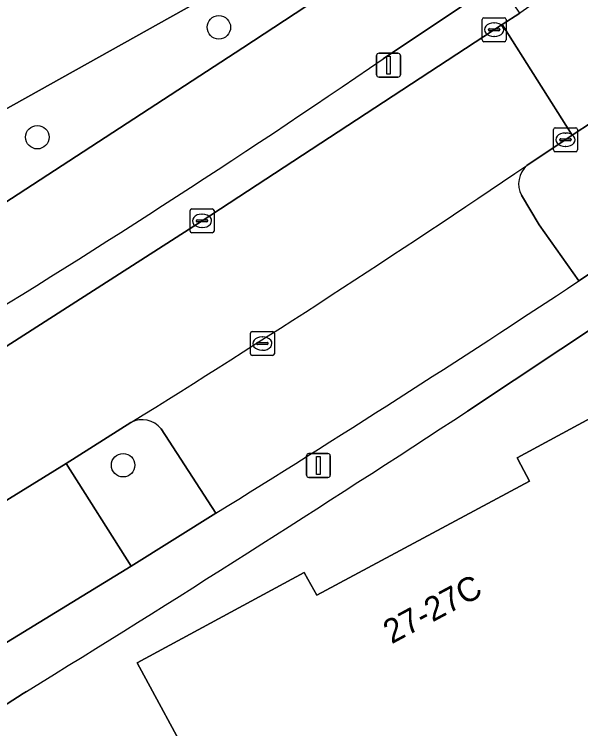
# Model space of a CAD drawing. Extents: x 157793 to 159380, y 380877 to 382313.
# Drawn here: x 159104.82 to 159128.44, y 382094.57 to 382124.33 of the extents above; entities that cross this region are included whole.
import ezdxf

# ---------------------------------------------------------------- set-up
doc = ezdxf.new("R2010")
doc.units = 0
for name, color, linetype in [('IMGEO_Berm_groen', 7, 'Continuous'), ('IMGEO_Boom', 7, 'Continuous'), ('IMGEO_Erf', 7, 'Continuous'), ('IMGEO_Fietspad_gesloten', 7, 'Continuous'), ('IMGEO_Groenvoorziening', 7, 'Continuous'), ('IMGEO_Kolk', 7, 'Continuous'), ('IMGEO_Lichtmast', 7, 'Continuous'), ('IMGEO_Pand', 7, 'Continuous'), ('IMGEO_Pand_nummerreeks', 7, 'Continuous'), ('IMGEO_Parkeervlak_open', 7, 'Continuous'), ('IMGEO_Rijbaan_lokaal_open', 7, 'Continuous'), ('IMGEO_Voetpad_open', 7, 'Continuous')]:
    doc.layers.add(name, color=color, linetype=linetype)

msp = doc.modelspace()

# ---------------------------------------------------------------- linework, layer by layer
at = {"layer": 'IMGEO_Berm_groen'}
for points in [[(159099.553, 382113.308), (159114.348, 382122.932), (159123.08, 382128.667), (159121.978, 382130.171), (159077.514, 382105.337), (159077.301, 382105.717), (159058.563, 382097.762)], [(159103.186, 382109.665), (159112.651, 382115.726), (159125.158, 382123.903), (159125.894, 382124.384), (159125.013, 382125.697), (159120.197, 382122.477)]]:
    msp.add_lwpolyline(points, dxfattribs=at)
msp.add_arc((158904.25, 382436.953), 381.482, 297.84516, 304.47691, dxfattribs=at)
at = {"layer": 'IMGEO_Boom'}
for centre in [(159113.352, 382123.789), (159105.784, 382119.211), (159109.361, 382105.545)]:
    msp.add_circle(centre, 0.489, dxfattribs=at)
at = {"layer": 'IMGEO_Erf'}
for points in [[(159132.919, 382066.493), (159151.264, 382076.31), (159143.775, 382090.199), (159131.5, 382112.967), (159123.718, 382107.8)], [(159105.336, 382096.12), (159105.2, 382096.034), (159104.078, 382095.324), (159088.796, 382087.041), (159080.569, 382082.617), (159059.326, 382071.195)]]:
    msp.add_lwpolyline(points, dxfattribs=at)
msp.add_lwpolyline([(159112.326, 382092.918), (159109.943, 382097.313), (159116.903, 382101.07), (159117.059, 382100.795), (159117.436, 382100.129), (159126.309, 382104.886), (159125.943, 382105.564), (159125.786, 382105.856), (159132.752, 382109.615), (159135.124, 382105.214), (159139.377, 382097.323), (159116.6, 382085.035)], close=True, dxfattribs=at)
msp.add_arc((158688.458, 382772.508), 794.536, 301.646761, 303.217336, dxfattribs=at)
at = {"layer": 'IMGEO_Fietspad_gesloten'}
for points in [[(159129.101, 382132.621), (159124.53, 382129.62), (159123.08, 382128.667), (159114.348, 382122.932), (159099.553, 382113.308)], [(159120.197, 382122.477), (159125.013, 382125.697), (159126.493, 382126.697)]]:
    msp.add_lwpolyline(points, dxfattribs=at)
msp.add_arc((158904.25, 382436.953), 381.482, 297.84516, 304.47691, dxfattribs=at)
at = {"layer": 'IMGEO_Groenvoorziening'}
for points in [[(159128.925, 382119.85), (159128.087, 382119.293), (159126.196, 382118.036)], [(159125.967, 382116.792), (159126.704, 382115.563), (159128.359, 382113.221), (159131.473, 382115.273)], [(159109.68, 382107.319), (159106.983, 382105.612), (159109.698, 382101.345), (159113.224, 382103.541), (159110.948, 382107.056)]]:
    msp.add_lwpolyline(points, dxfattribs=at)
for centre, radius, start, end in [((159126.867, 382117.269), 1.018, 131.1823, 207.9569), ((159110.158, 382106.435), 1.005, 38.1642, 118.4002)]:
    msp.add_arc(centre, radius, start, end, dxfattribs=at)
at = {"layer": 'IMGEO_Kolk'}
for p, q in [((159124.33, 382123.263), (159124.33, 382124.115)), ((159124.405, 382124.189), (159125.257, 382124.189)), ((159124.818, 382123.969), (159124.843, 382123.969)), ((159125.331, 382124.115), (159125.331, 382123.263)), ((159124.589, 382123.683), (159124.589, 382123.695)), ((159125.027, 382123.646), (159124.629, 382123.646)), ((159124.632, 382123.732), (159125.03, 382123.732)), ((159125.073, 382123.695), (159125.073, 382123.683)), ((159124.841, 382123.409), (159124.816, 382123.409)), ((159125.257, 382123.189), (159124.405, 382123.189)), ((159127.303, 382118.679), (159127.303, 382119.531)), ((159127.378, 382119.605), (159128.23, 382119.605)), ((159128.304, 382119.531), (159128.304, 382118.679)), ((159127.605, 382119.148), (159128.003, 382119.148)), ((159127.791, 382119.385), (159127.816, 382119.385)), ((159127.562, 382119.099), (159127.562, 382119.111)), ((159128, 382119.062), (159127.602, 382119.062)), ((159128.046, 382119.111), (159128.046, 382119.099)), ((159128.23, 382118.605), (159127.378, 382118.605)), ((159127.814, 382118.825), (159127.789, 382118.825)), ((159112.225, 382116.226), (159113.077, 382116.226)), ((159112.15, 382115.3), (159112.15, 382116.152)), ((159112.638, 382116.006), (159112.663, 382116.006)), ((159113.151, 382116.152), (159113.151, 382115.3)), ((159112.409, 382115.72), (159112.409, 382115.732)), ((159112.847, 382115.683), (159112.449, 382115.683)), ((159112.452, 382115.769), (159112.85, 382115.769)), ((159112.893, 382115.732), (159112.893, 382115.72)), ((159112.661, 382115.446), (159112.636, 382115.446)), ((159113.077, 382115.226), (159112.225, 382115.226)), ((159114.74, 382111.115), (159115.592, 382111.115)), ((159114.665, 382110.189), (159114.665, 382111.041)), ((159115.153, 382110.895), (159115.178, 382110.895)), ((159115.666, 382111.041), (159115.666, 382110.189)), ((159114.924, 382110.609), (159114.924, 382110.621)), ((159115.362, 382110.572), (159114.964, 382110.572)), ((159114.967, 382110.658), (159115.365, 382110.658)), ((159115.408, 382110.621), (159115.408, 382110.609)), ((159115.176, 382110.335), (159115.151, 382110.335)), ((159115.592, 382110.115), (159114.74, 382110.115))]:
    msp.add_line(p, q, dxfattribs=at)
for points in [[(159124.33, 382123.263), (159124.33, 382124.115)], [(159124.405, 382124.189), (159125.257, 382124.189)], [(159125.331, 382124.115), (159125.331, 382123.263)], [(159125.257, 382123.189), (159124.405, 382123.189)], [(159127.303, 382118.679), (159127.303, 382119.531)], [(159127.378, 382119.605), (159128.23, 382119.605)], [(159128.304, 382119.531), (159128.304, 382118.679)], [(159128.23, 382118.605), (159127.378, 382118.605)], [(159112.225, 382116.226), (159113.077, 382116.226)], [(159112.15, 382115.3), (159112.15, 382116.152)], [(159113.151, 382116.152), (159113.151, 382115.3)], [(159113.077, 382115.226), (159112.225, 382115.226)], [(159114.74, 382111.115), (159115.592, 382111.115)], [(159114.665, 382110.189), (159114.665, 382111.041)], [(159115.666, 382111.041), (159115.666, 382110.189)], [(159115.592, 382110.115), (159114.74, 382110.115)]]:
    msp.add_lwpolyline(points, dxfattribs=at)
for centre, radius, start, end in [((159124.407, 382124.113), 0.0765, 91.552, 178.448), ((159124.407, 382124.113), 0.0765, 91.552, 178.448), ((159125.255, 382124.113), 0.0765, 1.552, 88.448), ((159125.255, 382124.113), 0.0765, 1.552, 88.448), ((159124.629, 382123.692), 0.0403, 85.8775, 175.7526), ((159124.626, 382123.682), 0.0366, 178.938, 274.7102), ((159125.03, 382123.689), 0.043, 264.8664, 352.4533), ((159125.034, 382123.694), 0.0386, 1.7309, 96.639), ((159124.407, 382123.265), 0.0765, 181.552, 268.448), ((159124.407, 382123.265), 0.0765, 181.552, 268.448), ((159125.255, 382123.265), 0.0765, 271.552, 358.448), ((159125.255, 382123.265), 0.0765, 271.552, 358.448), ((159127.38, 382119.529), 0.0765, 91.552, 178.448), ((159127.38, 382119.529), 0.0765, 91.552, 178.448), ((159128.228, 382119.529), 0.0765, 1.552, 88.448), ((159128.228, 382119.529), 0.0765, 1.552, 88.448), ((159127.602, 382119.108), 0.0403, 85.8775, 175.7526), ((159128.007, 382119.11), 0.0386, 1.7309, 96.639), ((159127.599, 382119.098), 0.0366, 178.938, 274.7102), ((159128.003, 382119.105), 0.043, 264.8664, 352.4533), ((159127.38, 382118.681), 0.0765, 181.552, 268.448), ((159127.38, 382118.681), 0.0765, 181.552, 268.448), ((159128.228, 382118.681), 0.0765, 271.552, 358.448), ((159128.228, 382118.681), 0.0765, 271.552, 358.448), ((159112.227, 382116.15), 0.0765, 91.552, 178.448), ((159112.227, 382116.15), 0.0765, 91.552, 178.448), ((159113.075, 382116.15), 0.0765, 1.552, 88.448), ((159113.075, 382116.15), 0.0765, 1.552, 88.448), ((159112.449, 382115.729), 0.0403, 85.8775, 175.7526), ((159112.446, 382115.719), 0.0366, 178.938, 274.7102), ((159112.85, 382115.726), 0.043, 264.8664, 352.4533), ((159112.854, 382115.731), 0.0386, 1.7309, 96.639), ((159112.227, 382115.302), 0.0765, 181.552, 268.448), ((159112.227, 382115.302), 0.0765, 181.552, 268.448), ((159113.075, 382115.302), 0.0765, 271.552, 358.448), ((159113.075, 382115.302), 0.0765, 271.552, 358.448), ((159114.742, 382111.039), 0.0765, 91.552, 178.448), ((159114.742, 382111.039), 0.0765, 91.552, 178.448), ((159115.59, 382111.039), 0.0765, 1.552, 88.448), ((159115.59, 382111.039), 0.0765, 1.552, 88.448), ((159114.964, 382110.618), 0.0403, 85.8775, 175.7526), ((159114.961, 382110.608), 0.0366, 178.938, 274.7102), ((159115.365, 382110.615), 0.043, 264.8664, 352.4533), ((159115.369, 382110.62), 0.0386, 1.7309, 96.639), ((159114.742, 382110.191), 0.0765, 181.552, 268.448), ((159114.742, 382110.191), 0.0765, 181.552, 268.448), ((159115.59, 382110.191), 0.0765, 271.552, 358.448), ((159115.59, 382110.191), 0.0765, 271.552, 358.448)]:
    msp.add_arc(centre, radius, start, end, dxfattribs=at)
for centre, major_axis, ratio, start_param, end_param in [((159124.817, 382123.689), (-0.387, 0.002), 0.722429, 4.712389, 7.853982), ((159124.842, 382123.689), (-0.39, 0.002), 0.717154, 1.570796, 4.712389), ((159127.79, 382119.105), (-0.387, 0.002), 0.722429, 4.712389, 7.853982), ((159127.815, 382119.105), (-0.39, 0.002), 0.717154, 1.570796, 4.712389), ((159112.637, 382115.726), (-0.387, 0.002), 0.722429, 4.712389, 7.853982), ((159112.662, 382115.726), (-0.39, 0.002), 0.717154, 1.570796, 4.712389), ((159115.152, 382110.615), (-0.387, 0.002), 0.722429, 4.712389, 7.853982), ((159115.177, 382110.615), (-0.39, 0.002), 0.717154, 1.570796, 4.712389)]:
    msp.add_ellipse(centre, major_axis=major_axis, ratio=ratio, start_param=start_param, end_param=end_param, dxfattribs=at)
at = {"layer": 'IMGEO_Lichtmast'}
for p, q in [((159120.029, 382122.711), (159120.819, 382122.711)), ((159120.819, 382122.711), (159120.029, 382122.711)), ((159119.929, 382121.811), (159119.929, 382122.611)), ((159119.929, 382122.611), (159119.929, 382121.811)), ((159120.919, 382122.611), (159120.919, 382121.811)), ((159120.919, 382121.811), (159120.919, 382122.611)), ((159120.819, 382121.711), (159120.029, 382121.711)), ((159120.029, 382121.711), (159120.819, 382121.711)), ((159117.007, 382105.133), (159117.007, 382105.933)), ((159117.007, 382105.933), (159117.007, 382105.133)), ((159117.107, 382106.033), (159117.897, 382106.033)), ((159117.897, 382106.033), (159117.107, 382106.033)), ((159117.997, 382105.933), (159117.997, 382105.133)), ((159117.997, 382105.133), (159117.997, 382105.933)), ((159117.897, 382105.033), (159117.107, 382105.033)), ((159117.107, 382105.033), (159117.897, 382105.033))]:
    msp.add_line(p, q, dxfattribs=at)
for points in [[(159120.349, 382122.586), (159120.499, 382122.586), (159120.499, 382121.836), (159120.349, 382121.836), (159120.349, 382122.586)], [(159117.427, 382105.908), (159117.577, 382105.908), (159117.577, 382105.158), (159117.427, 382105.158), (159117.427, 382105.908)]]:
    msp.add_lwpolyline(points, dxfattribs=at)
for centre, start, end in [((159120.029, 382122.611), 90, 180), ((159120.029, 382122.611), 90, 180), ((159120.819, 382122.611), 0, 90), ((159120.819, 382122.611), 360, 90), ((159120.029, 382121.811), 180, 270), ((159120.029, 382121.811), 180, 270), ((159120.819, 382121.811), 270, 0), ((159120.819, 382121.811), 270, 0), ((159117.107, 382105.933), 90, 180), ((159117.107, 382105.933), 90, 180), ((159117.897, 382105.933), 0, 90), ((159117.897, 382105.933), 360, 90), ((159117.107, 382105.133), 180, 270), ((159117.107, 382105.133), 180, 270), ((159117.897, 382105.133), 270, 0), ((159117.897, 382105.133), 270, 0)]:
    msp.add_arc(centre, 0.1, start, end, dxfattribs=at)
at = {"layer": 'IMGEO_Pand'}
msp.add_lwpolyline([(159135.124, 382105.214), (159132.752, 382109.615), (159125.786, 382105.856), (159125.943, 382105.564), (159126.309, 382104.886), (159117.436, 382100.129), (159117.059, 382100.795), (159116.903, 382101.07), (159109.943, 382097.313), (159112.326, 382092.918), (159116.6, 382085.035), (159139.377, 382097.323)], close=True, dxfattribs=at)
at = {"layer": 'IMGEO_Parkeervlak_open'}
for points in [[(159128.359, 382113.221), (159126.704, 382115.563), (159125.967, 382116.792)], [(159110.948, 382107.056), (159113.224, 382103.541)]]:
    msp.add_lwpolyline(points, dxfattribs=at)
for centre, radius, start, end in [((158850.471, 382524.871), 491.466, 301.83125, 304.1267), ((159126.867, 382117.269), 1.018, 131.1823, 207.9569), ((158792.945, 382620.98), 608.541, 301.756256, 303.447847), ((159110.158, 382106.435), 1.005, 38.1642, 118.4002)]:
    msp.add_arc(centre, radius, start, end, dxfattribs=at)
at = {"layer": 'IMGEO_Rijbaan_lokaal_open'}
msp.add_lwpolyline([(159128.755, 382126.376), (159127.383, 382125.428), (159125.894, 382124.384), (159125.158, 382123.903), (159128.087, 382119.293), (159128.925, 382119.85), (159130.424, 382120.85), (159131.818, 382121.802)], close=True, dxfattribs=at)
for points in [[(159126.196, 382118.036), (159128.087, 382119.293), (159125.158, 382123.903), (159112.651, 382115.726), (159103.186, 382109.665)], [(159045.771, 382071.939), (159056.787, 382077.883), (159056.844, 382077.914), (159061.089, 382080.183), (159075.858, 382088.086), (159081.368, 382091.041), (159087.552, 382094.343), (159097.592, 382099.894), (159100.361, 382101.529), (159106.983, 382105.612), (159109.68, 382107.319)]]:
    msp.add_lwpolyline(points, dxfattribs=at)
msp.add_arc((158850.471, 382524.871), 491.466, 301.83125, 304.1267, dxfattribs=at)
at = {"layer": 'IMGEO_Voetpad_open'}
for points in [[(159123.718, 382107.8), (159131.5, 382112.967), (159135.441, 382115.584), (159141.395, 382119.757), (159144.519, 382121.946), (159149.325, 382125.314), (159152.061, 382127.231), (159162.905, 382134.831), (159166.581, 382137.535)], [(159058.563, 382097.762), (159077.301, 382105.717), (159077.514, 382105.337), (159121.978, 382130.171)], [(159131.473, 382115.273), (159128.359, 382113.221)], [(159113.224, 382103.541), (159109.698, 382101.345), (159102.938, 382097.207), (159099.43, 382095.129), (159097.089, 382093.789), (159090.648, 382090.316), (159083.707, 382086.689), (159077.462, 382083.248), (159064.23, 382076.184), (159062.305, 382079.824)], [(159080.569, 382082.617), (159088.796, 382087.041), (159104.078, 382095.324), (159105.2, 382096.034), (159105.336, 382096.12)]]:
    msp.add_lwpolyline(points, dxfattribs=at)
msp.add_lwpolyline([(159106.983, 382105.612), (159100.361, 382101.529), (159102.938, 382097.207), (159109.698, 382101.345)], close=True, dxfattribs=at)
for centre, radius, start, end in [((158792.945, 382620.98), 608.541, 301.756256, 303.447847), ((158688.458, 382772.508), 794.536, 301.646761, 303.217336)]:
    msp.add_arc(centre, radius, start, end, dxfattribs=at)

# ---------------------------------------------------------------- texts
at = {"layer": 'IMGEO_Pand_nummerreeks'}
msp.add_text('27-27C', height=1, rotation=28.1967, dxfattribs=at).set_placement((159120.555, 382098.079))

doc.saveas('drawing.dxf')
